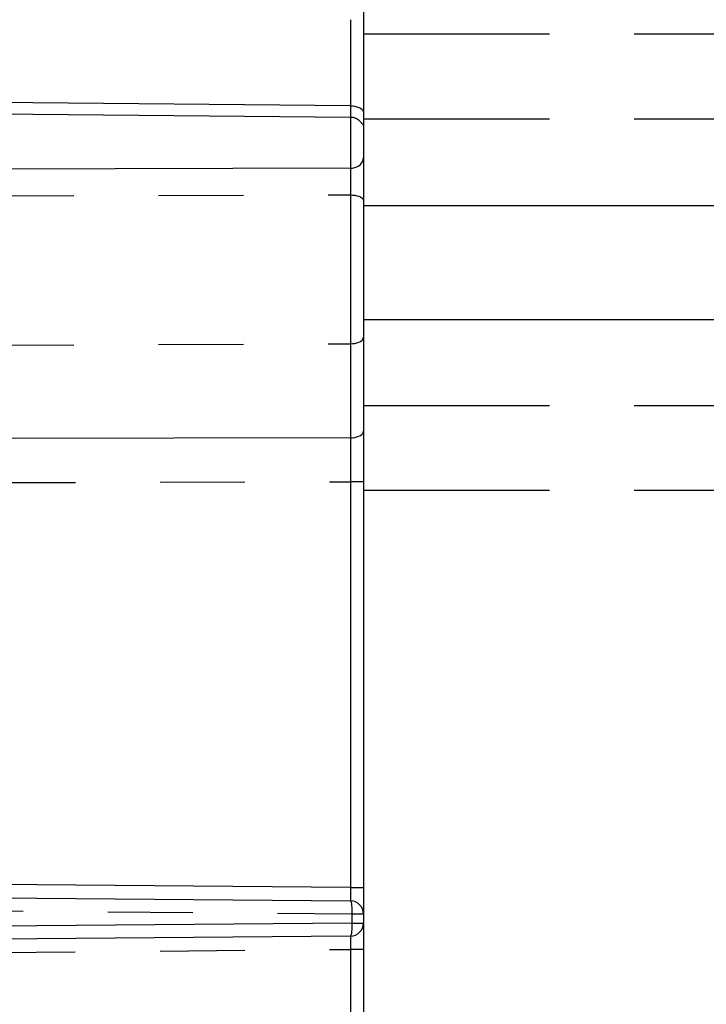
# Model space of a CAD drawing. Extents: x 2651 to 11825, y -3833 to 1075.
# Tile 433 of 656: x 4826 to 4846, y -3147 to -3118. Entities that reach past the tile are written whole.
import ezdxf

# ---------------------------------------------------------------- set-up
doc = ezdxf.new("R2010")
doc.units = 0
doc.header["$LTSCALE"] = 10
doc.linetypes.add('PHANTOM', pattern=[2.5, 1.25, -0.25, 0.25, -0.25, 0.25, -0.25])
doc.layers.get('0').update_dxf_attribs({"linetype": 'CONTINUOUS'})
doc.layers.get('Defpoints').update_dxf_attribs({"linetype": 'CONTINUOUS'})
doc.layers.add('DIM', color=3, linetype='CONTINUOUS')
doc.layers.add('LAYER_108', color=7, linetype='CONTINUOUS')
doc.styles.get("Standard").update_dxf_attribs({"font": 'romans.shx'})
doc.dimstyles.new('1-1', dxfattribs={"dimtxt": 2.5, "dimasz": 2.5, "dimexe": 1, "dimexo": 0.5, "dimtad": 0, "dimrnd": 1.38778e-17, "dimzin": 9, "dimdsep": 46, "dimtxsty": 'Standard', "dimblk": 'CLOSED', "dimcen": 0, "dimclrd": 3, "dimclre": 3, "dimclrt": 3, "dimazin": 2, "dimtfac": 0.75, "dimtofl": 0, "dimtmove": 0, "dimatfit": 3, "dimfxl": 0, "dimtolj": 1, "dimarcsym": 0})

# ---------------------------------------------------------------- blocks, each defined once
blk = doc.blocks.new('*D748')
at = {"layer": 'Defpoints', "color": 0}
for p in [(4876.454, -3109.358), (4835.964, -3170.112), (4835.964, -3176.112)]:
    blk.add_point(p, dxfattribs=at)
at = {"layer": 'DIM', "color": 3, "lineweight": -2}
blk.add_line((4835.964, -3170.612), (4835.964, -3176.112), dxfattribs=at)
at = {"layer": 'DIM', "color": 3, "insert": (4835.964, -3181.678), "char_height": 2.5, "attachment_point": 5, "rotation": 90}
blk.add_mtext('\\A1;40.49', dxfattribs=at)
blk = doc.blocks.new('_Closed')
at = {"color": 0, "linetype": 'ByBlock', "lineweight": -2}
for p, q in [((-1, 0.167), (0, 0)), ((-1, 0.167), (-1, -0.167)), ((0, 0), (-1, -0.167)), ((0, 0), (-1, 0))]:
    blk.add_line(p, q, dxfattribs=at)
blk = doc.blocks.new('*D749')
at = {"layer": 'Defpoints', "color": 0}
for p in [(4876.454, -3109.358), (4807.215, -3163.693), (4807.215, -3176.112)]:
    blk.add_point(p, dxfattribs=at)
at = {"layer": 'DIM', "color": 3, "lineweight": -2}
blk.add_line((4807.215, -3164.193), (4807.215, -3176.112), dxfattribs=at)
at = {"layer": 'DIM', "color": 3, "insert": (4807.215, -3181.737), "char_height": 2.5, "attachment_point": 5, "rotation": 90}
blk.add_mtext('\\A1;69.24', dxfattribs=at)
blk = doc.blocks.new('*D3544')
at = {"layer": 'Defpoints', "color": 0}
for p in [(4876.454, -3109.358), (4817.299, -3114.358), (4817.299, -3132.06)]:
    blk.add_point(p, dxfattribs=at)
at = {"layer": 'DIM', "color": 3, "lineweight": -2}
blk.add_line((4817.299, -3114.858), (4817.299, -3132.06), dxfattribs=at)
at = {"layer": 'DIM', "color": 3, "insert": (4817.299, -3137.685), "char_height": 2.5, "attachment_point": 5, "rotation": 90}
blk.add_mtext('\\A1;59.16', dxfattribs=at)

msp = doc.modelspace()

# ---------------------------------------------------------------- linework, layer by layer
at = {"layer": 'LAYER_108', "color": 0, "linetype": 'Continuous'}
for p, q in [((4835.964, -3099.895), (4835.964, -3118.821)), ((4835.964, -3118.821), (4835.964, -3121.321)), ((4809.09, -3121.021), (4835.579, -3121.261)), ((4835.964, -3121.321), (4835.964, -3123.866)), ((4835.964, -3123.866), (4835.964, -3127.234)), ((4835.964, -3127.234), (4835.964, -3129.78)), ((4835.964, -3129.78), (4835.964, -3132.28)), ((4835.964, -3132.28), (4835.964, -3157.935)), ((4809.967, -3144.155), (4835.579, -3144.378)), ((4835.579, -3145.421), (4809.967, -3145.645))]:
    msp.add_line(p, q, dxfattribs=at)
at = {"layer": 'LAYER_108', "color": 253, "linetype": 'PHANTOM'}
for p, q in [((4835.579, -3118.39), (4835.579, -3120.931)), ((4866.454, -3118.821), (4835.964, -3118.821)), ((4835.579, -3120.931), (4809.09, -3120.672)), ((4835.579, -3120.931), (4835.579, -3121.261)), ((4835.579, -3121.236), (4835.579, -3122.771)), ((4866.454, -3121.321), (4835.964, -3121.321)), ((4835.579, -3122.771), (4809.923, -3122.843)), ((4835.579, -3122.771), (4835.579, -3123.559)), ((4809.923, -3123.614), (4835.579, -3123.559)), ((4835.579, -3123.559), (4835.579, -3127.949)), ((4835.964, -3123.866), (4866.454, -3123.866)), ((4835.964, -3127.234), (4866.454, -3127.234)), ((4809.923, -3128.061), (4835.579, -3127.949)), ((4835.579, -3127.949), (4835.579, -3130.722)), ((4866.454, -3129.78), (4835.964, -3129.78)), ((4835.579, -3130.722), (4809.964, -3130.782)), ((4835.579, -3130.722), (4835.579, -3132.017)), ((4809.967, -3132.077), (4835.579, -3132.017)), ((4835.964, -3132.017), (4835.579, -3132.017)), ((4835.579, -3132.017), (4835.579, -3143.99)), ((4866.454, -3132.28), (4835.964, -3132.28)), ((4835.579, -3143.99), (4809.967, -3143.766)), ((4835.579, -3143.99), (4835.964, -3143.99)), ((4808.431, -3144.529), (4835.623, -3144.767)), ((4835.623, -3144.767), (4835.964, -3144.767)), ((4835.623, -3144.767), (4835.623, -3145.033)), ((4835.623, -3145.033), (4808.431, -3145.27)), ((4835.623, -3145.033), (4835.964, -3145.033)), ((4809.967, -3146.033), (4835.579, -3145.81)), ((4835.964, -3145.81), (4835.579, -3145.81)), ((4835.579, -3145.81), (4835.579, -3157.935))]:
    msp.add_line(p, q, dxfattribs=at)
for points in [[(4835.579, -3120.931, 0), (4835.646, -3120.934, 0), (4835.712, -3120.943, 0), (4835.773, -3120.957, 0), (4835.828, -3120.976, 0), (4835.875, -3121, 0), (4835.914, -3121.028, 0), (4835.942, -3121.058, 0), (4835.959, -3121.09, 0), (4835.964, -3121.121, 0)], [(4835.579, -3122.771, 0), (4835.646, -3122.766, 0), (4835.712, -3122.751, 0), (4835.773, -3122.728, 0), (4835.828, -3122.696, 0), (4835.875, -3122.658, 0), (4835.914, -3122.613, 0), (4835.942, -3122.564, 0), (4835.959, -3122.511, 0), (4835.964, -3122.46, 0)], [(4835.579, -3123.559, 0), (4835.646, -3123.562, 0), (4835.712, -3123.569, 0), (4835.773, -3123.581, 0), (4835.828, -3123.598, 0), (4835.875, -3123.618, 0), (4835.914, -3123.641, 0), (4835.942, -3123.667, 0), (4835.959, -3123.694, 0), (4835.964, -3123.72, 0)], [(4835.579, -3127.949, 0), (4835.646, -3127.945, 0), (4835.712, -3127.936, 0), (4835.773, -3127.922, 0), (4835.828, -3127.902, 0), (4835.875, -3127.878, 0), (4835.914, -3127.85, 0), (4835.942, -3127.819, 0), (4835.959, -3127.786, 0), (4835.964, -3127.754, 0)], [(4835.579, -3130.722, 0), (4835.646, -3130.719, 0), (4835.712, -3130.71, 0), (4835.773, -3130.695, 0), (4835.828, -3130.675, 0), (4835.875, -3130.651, 0), (4835.914, -3130.623, 0), (4835.942, -3130.592, 0), (4835.959, -3130.56, 0), (4835.964, -3130.528, 0)], [(4835.579, -3143.99, 0), (4835.579, -3144.02, 0), (4835.579, -3144.05, 0), (4835.579, -3144.08, 0), (4835.58, -3144.11, 0), (4835.58, -3144.138, 0), (4835.58, -3144.166, 0), (4835.58, -3144.193, 0), (4835.58, -3144.218, 0), (4835.58, -3144.242, 0), (4835.58, -3144.264, 0), (4835.58, -3144.285, 0), (4835.58, -3144.304, 0), (4835.58, -3144.321, 0), (4835.58, -3144.336, 0), (4835.58, -3144.349, 0), (4835.58, -3144.359, 0), (4835.579, -3144.367, 0), (4835.579, -3144.373, 0), (4835.579, -3144.377, 0), (4835.579, -3144.378, 0)], [(4835.579, -3144.378, 0), (4835.587, -3144.384, 0), (4835.595, -3144.402, 0), (4835.602, -3144.43, 0), (4835.609, -3144.469, 0), (4835.614, -3144.517, 0), (4835.618, -3144.573, 0), (4835.621, -3144.634, 0), (4835.623, -3144.7, 0), (4835.623, -3144.767, 0)], [(4835.623, -3145.033, 0), (4835.623, -3145.1, 0), (4835.621, -3145.166, 0), (4835.618, -3145.227, 0), (4835.614, -3145.282, 0), (4835.609, -3145.33, 0), (4835.602, -3145.369, 0), (4835.595, -3145.398, 0), (4835.587, -3145.415, 0), (4835.579, -3145.421, 0)], [(4835.579, -3145.421, 0), (4835.579, -3145.422, 0), (4835.579, -3145.426, 0), (4835.579, -3145.432, 0), (4835.58, -3145.44, 0), (4835.58, -3145.451, 0), (4835.58, -3145.464, 0), (4835.58, -3145.478, 0), (4835.58, -3145.495, 0), (4835.58, -3145.514, 0), (4835.58, -3145.535, 0), (4835.58, -3145.557, 0), (4835.58, -3145.581, 0), (4835.58, -3145.607, 0), (4835.58, -3145.633, 0), (4835.58, -3145.661, 0), (4835.58, -3145.69, 0), (4835.579, -3145.719, 0), (4835.579, -3145.749, 0), (4835.579, -3145.779, 0), (4835.579, -3145.81, 0)]]:
    msp.add_polyline3d(points, dxfattribs=at)
at = {"layer": 'LAYER_108', "color": 0, "linetype": 'Continuous'}
msp.add_polyline3d([(4835.579, -3121.261, 0), (4835.605, -3121.262, 0), (4835.632, -3121.265, 0), (4835.659, -3121.27, 0), (4835.679, -3121.274, 0), (4835.699, -3121.281, 0), (4835.718, -3121.288, 0), (4835.738, -3121.296, 0), (4835.75, -3121.302, 0), (4835.763, -3121.309, 0), (4835.775, -3121.316, 0), (4835.787, -3121.323, 0), (4835.798, -3121.331, 0), (4835.809, -3121.339, 0), (4835.82, -3121.347, 0), (4835.83, -3121.356, 0), (4835.84, -3121.364, 0), (4835.85, -3121.373, 0), (4835.859, -3121.382, 0), (4835.868, -3121.391, 0), (4835.878, -3121.401, 0), (4835.888, -3121.412, 0), (4835.896, -3121.422, 0), (4835.905, -3121.432, 0), (4835.912, -3121.441, 0), (4835.921, -3121.451, 0), (4835.929, -3121.46, 0), (4835.936, -3121.468, 0), (4835.942, -3121.474, 0), (4835.949, -3121.48, 0), (4835.955, -3121.482, 0), (4835.956, -3121.481, 0)], dxfattribs=at)
for centre, start, end in [((4835.576, -3144.767), 0, 89.5), ((4835.576, -3145.033), 270.5, 0)]:
    msp.add_arc(centre, 0.389, start, end, dxfattribs=at)

# ---------------------------------------------------------------- dimensions: what is measured, and where the dimension line sits
at = {"layer": 'DIM'}
for feature_location, offset, origin, picture, middle in [((4807.215, -3163.693), (0, -12.42), (4876.454, -3109.358), '*D749', (4807.215, -3181.737)), ((4817.2991, -3114.358), (0, -17.702), (4876.4544, -3109.358), '*D3544', (4817.2991, -3137.6849)), ((4835.964, -3170.112), (0, -6), (4876.454, -3109.358), '*D748', (4835.964, -3181.678))]:
    dim = msp.add_ordinate_dim(feature_location=feature_location, offset=offset, dtype=1, origin=origin, dimstyle='1-1', dxfattribs=at)
    dim.commit()
    dim.dimension.update_dxf_attribs({"geometry": picture, "text_midpoint": middle})

doc.saveas('drawing.dxf')
